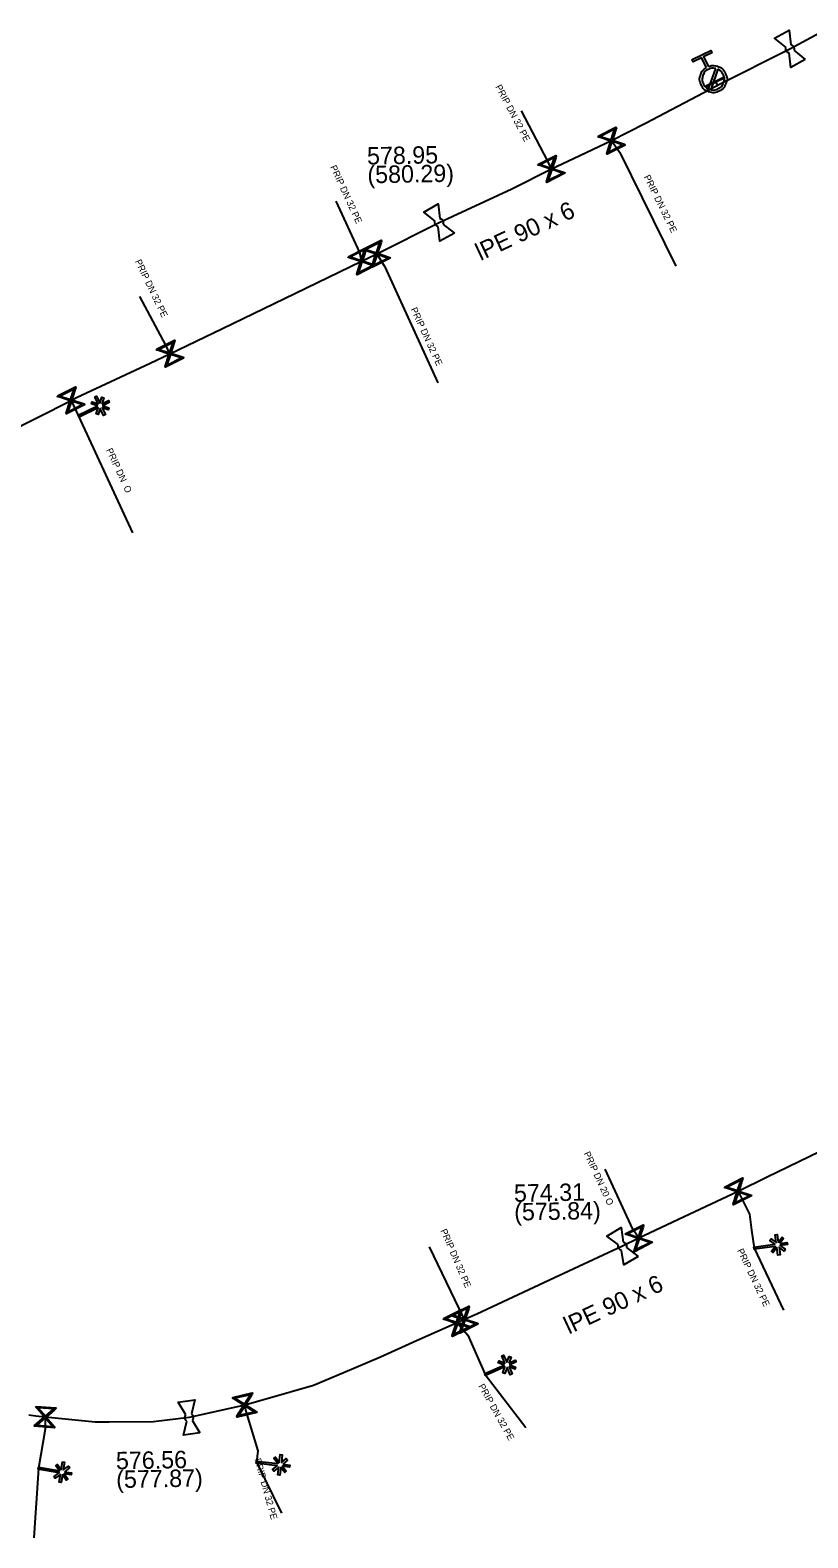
# Model space of a CAD drawing. Extents: x -643842 to -636370, y -1119190 to -1110210.
# Drawn here: x -641197.6 to -641139.4, y -1114190.6 to -1114077.8 of the extents above; entities that cross this region are included whole.
import ezdxf

# ---------------------------------------------------------------- set-up
doc = ezdxf.new("R2010")
doc.units = 0
for name, color, linetype in [('2', 7, 'Continuous'), ('22', 7, 'Continuous'), ('Default', 7, 'Continuous'), ('Level 16', 7, 'Continuous'), ('Level 20', 7, 'Continuous'), ('Level 21', 7, 'Continuous'), ('Level 23', 7, 'Continuous'), ('Level 27', 7, 'Continuous'), ('Level 28', 7, 'Continuous'), ('Level 33', 7, 'Continuous')]:
    doc.layers.add(name, color=color, linetype=linetype)

msp = doc.modelspace()

# ---------------------------------------------------------------- linework, layer by layer
at = {"layer": '2'}
for points in [[(-641192.22, -1114105.75), (-641191.73, -1114105.51), (-641191.66, -1114105.66), (-641192.15, -1114105.89), (-641191.7, -1114106.04), (-641191.75, -1114106.19), (-641192.19, -1114106.04), (-641191.94, -1114106.55), (-641192.08, -1114106.62), (-641192.34, -1114106.1), (-641192.49, -1114106.54), (-641192.64, -1114106.49), (-641192.49, -1114106.05), (-641193.91, -1114106.74), (-641193.98, -1114106.6), (-641192.55, -1114105.91), (-641193, -1114105.76), (-641192.95, -1114105.61), (-641192.5, -1114105.76), (-641192.75, -1114105.24), (-641192.61, -1114105.17), (-641192.36, -1114105.69), (-641192.21, -1114105.25), (-641192.06, -1114105.3), (-641192.22, -1114105.75)], [(-641141.5, -1114168.57), (-641140.97, -1114168.49), (-641140.94, -1114168.65), (-641141.47, -1114168.72), (-641141.1, -1114169), (-641141.19, -1114169.13), (-641141.56, -1114168.85), (-641141.48, -1114169.42), (-641141.64, -1114169.44), (-641141.72, -1114168.86), (-641142, -1114169.24), (-641142.13, -1114169.15), (-641141.85, -1114168.78), (-641143.42, -1114169), (-641143.44, -1114168.85), (-641141.87, -1114168.62), (-641142.25, -1114168.34), (-641142.15, -1114168.21), (-641141.77, -1114168.5), (-641141.85, -1114167.92), (-641141.7, -1114167.9), (-641141.62, -1114168.47), (-641141.34, -1114168.1), (-641141.22, -1114168.19), (-641141.5, -1114168.57)], [(-641161.78, -1114177.51), (-641161.29, -1114177.29), (-641161.22, -1114177.43), (-641161.71, -1114177.65), (-641161.27, -1114177.81), (-641161.33, -1114177.96), (-641161.76, -1114177.79), (-641161.53, -1114178.32), (-641161.67, -1114178.38), (-641161.91, -1114177.85), (-641162.08, -1114178.29), (-641162.23, -1114178.23), (-641162.06, -1114177.8), (-641163.51, -1114178.44), (-641163.57, -1114178.3), (-641162.12, -1114177.66), (-641162.56, -1114177.49), (-641162.5, -1114177.34), (-641162.06, -1114177.51), (-641162.3, -1114176.98), (-641162.16, -1114176.91), (-641161.92, -1114177.44), (-641161.75, -1114177.01), (-641161.61, -1114177.06), (-641161.78, -1114177.51)], [(-641195.01, -1114185.64), (-641194.48, -1114185.73), (-641194.51, -1114185.88), (-641195.04, -1114185.79), (-641194.76, -1114186.17), (-641194.89, -1114186.26), (-641195.16, -1114185.88), (-641195.26, -1114186.45), (-641195.41, -1114186.42), (-641195.31, -1114185.85), (-641195.7, -1114186.12), (-641195.79, -1114185.99), (-641195.41, -1114185.73), (-641196.97, -1114185.46), (-641196.95, -1114185.31), (-641195.38, -1114185.57), (-641195.66, -1114185.19), (-641195.53, -1114185.1), (-641195.25, -1114185.48), (-641195.15, -1114184.91), (-641195, -1114184.93), (-641195.1, -1114185.5), (-641194.72, -1114185.23), (-641194.63, -1114185.36), (-641195.01, -1114185.64)], [(-641178.69, -1114185.07), (-641178.16, -1114185.14), (-641178.18, -1114185.29), (-641178.71, -1114185.23), (-641178.42, -1114185.6), (-641178.54, -1114185.69), (-641178.83, -1114185.33), (-641178.9, -1114185.9), (-641179.05, -1114185.88), (-641178.98, -1114185.3), (-641179.35, -1114185.59), (-641179.45, -1114185.47), (-641179.09, -1114185.19), (-641180.66, -1114185), (-641180.64, -1114184.84), (-641179.06, -1114185.03), (-641179.36, -1114184.66), (-641179.23, -1114184.56), (-641178.94, -1114184.94), (-641178.87, -1114184.35), (-641178.72, -1114184.37), (-641178.78, -1114184.94), (-641178.42, -1114184.66), (-641178.32, -1114184.78), (-641178.69, -1114185.07)]]:
    msp.add_lwpolyline(points, dxfattribs=at)
at = {"layer": 'Default'}
for points in [[(-641140.81, -1114079.5), (-641140.87, -1114079.49), (-641140.91, -1114079.46), (-641140.98, -1114079.41), (-641141.02, -1114079.34), (-641141.06, -1114079.27), (-641141.06, -1114079.19), (-641141.06, -1114079.13), (-641141.04, -1114079.08)], [(-641140.69, -1114078.88), (-641140.63, -1114078.89), (-641140.59, -1114078.92), (-641140.52, -1114078.97), (-641140.48, -1114079.04), (-641140.44, -1114079.11), (-641140.44, -1114079.2), (-641140.44, -1114079.25), (-641140.46, -1114079.3)], [(-641146.84, -1114080.51), (-641146.5, -1114080.38), (-641146.15, -1114080.5), (-641145.76, -1114080.64), (-641145.58, -1114081.01), (-641145.4, -1114081.38), (-641145.53, -1114081.78), (-641145.67, -1114082.17), (-641146.04, -1114082.35), (-641146.41, -1114082.53), (-641146.8, -1114082.4), (-641147.2, -1114082.26), (-641147.38, -1114081.89), (-641147.56, -1114081.52), (-641147.43, -1114081.13), (-641147.31, -1114080.78), (-641147, -1114080.6)], [(-641146.3, -1114080.65), (-641146.58, -1114080.59), (-641146.84, -1114080.72), (-641147.14, -1114080.87), (-641147.25, -1114081.18), (-641147.36, -1114081.5), (-641147.21, -1114081.81), (-641147.08, -1114082.07), (-641146.83, -1114082.19)], [(-641146.66, -1114082.25), (-641146.39, -1114082.31), (-641146.13, -1114082.18), (-641145.82, -1114082.03), (-641145.71, -1114081.71), (-641145.6, -1114081.4), (-641145.75, -1114081.09), (-641145.88, -1114080.83), (-641146.13, -1114080.71)], [(-641167.05, -1114092.5), (-641167.11, -1114092.49), (-641167.15, -1114092.46), (-641167.22, -1114092.41), (-641167.26, -1114092.34), (-641167.3, -1114092.27), (-641167.3, -1114092.19), (-641167.3, -1114092.13), (-641167.28, -1114092.08)], [(-641166.93, -1114091.88), (-641166.87, -1114091.89), (-641166.83, -1114091.92), (-641166.76, -1114091.97), (-641166.72, -1114092.04), (-641166.68, -1114092.11), (-641166.68, -1114092.2), (-641166.68, -1114092.25), (-641166.7, -1114092.3)], [(-641153.22, -1114168.46), (-641153.17, -1114168.47), (-641153.13, -1114168.5), (-641153.05, -1114168.54), (-641153.01, -1114168.61), (-641152.97, -1114168.68), (-641152.97, -1114168.77), (-641152.97, -1114168.82), (-641152.98, -1114168.87)], [(-641153.34, -1114169.08), (-641153.39, -1114169.07), (-641153.43, -1114169.04), (-641153.51, -1114169), (-641153.55, -1114168.93), (-641153.59, -1114168.86), (-641153.59, -1114168.77), (-641153.59, -1114168.72), (-641153.58, -1114168.67)], [(-641185.86, -1114181.85), (-641185.9, -1114181.82), (-641185.93, -1114181.78), (-641185.99, -1114181.71), (-641186, -1114181.63), (-641186.01, -1114181.55), (-641185.98, -1114181.47), (-641185.96, -1114181.42), (-641185.93, -1114181.38)], [(-641185.52, -1114181.31), (-641185.48, -1114181.34), (-641185.45, -1114181.39), (-641185.39, -1114181.45), (-641185.38, -1114181.53), (-641185.37, -1114181.61), (-641185.4, -1114181.69), (-641185.42, -1114181.74), (-641185.45, -1114181.78)]]:
    msp.add_open_spline(points, degree=3, dxfattribs=at)
at = {"layer": 'Level 16'}
for points in [[(-641145.62, -1114081.36), (-641146.96, -1114082.02), (-641147, -1114081.94), (-641145.66, -1114081.28), (-641145.62, -1114081.36)], [(-641155.1, -1114085.73), (-641153.76, -1114085.05), (-641153.73, -1114085.11), (-641153.77, -1114085.23), (-641154.03, -1114086.03), (-641153.11, -1114086.33), (-641153.08, -1114086.39), (-641154.42, -1114087.07), (-641154.45, -1114087.01), (-641154.15, -1114086.09), (-641154.94, -1114085.82), (-641155.07, -1114085.79), (-641155.1, -1114085.73)], [(-641154.91, -1114085.74), (-641154.12, -1114086), (-641153.86, -1114085.21), (-641154.91, -1114085.74)], [(-641153.26, -1114086.38), (-641154.06, -1114086.11), (-641154.33, -1114086.91), (-641153.26, -1114086.38)], [(-641159.6, -1114087.84), (-641158.26, -1114087.16), (-641158.23, -1114087.22), (-641158.27, -1114087.34), (-641158.53, -1114088.14), (-641157.61, -1114088.44), (-641157.58, -1114088.5), (-641158.92, -1114089.18), (-641158.95, -1114089.12), (-641158.65, -1114088.2), (-641159.44, -1114087.93), (-641159.57, -1114087.9), (-641159.6, -1114087.84)], [(-641159.41, -1114087.85), (-641158.62, -1114088.11), (-641158.36, -1114087.32), (-641159.41, -1114087.85)], [(-641157.76, -1114088.49), (-641158.56, -1114088.22), (-641158.83, -1114089.02), (-641157.76, -1114088.49)], [(-641172.66, -1114094.19), (-641171.32, -1114093.51), (-641171.29, -1114093.57), (-641171.33, -1114093.69), (-641171.59, -1114094.49), (-641170.67, -1114094.79), (-641170.64, -1114094.85), (-641171.98, -1114095.53), (-641172.01, -1114095.47), (-641171.71, -1114094.55), (-641172.5, -1114094.28), (-641172.63, -1114094.25), (-641172.66, -1114094.19)], [(-641172.47, -1114094.2), (-641171.68, -1114094.46), (-641171.42, -1114093.67), (-641172.47, -1114094.2)], [(-641173.8, -1114094.75), (-641172.46, -1114094.07), (-641172.43, -1114094.13), (-641172.47, -1114094.25), (-641172.73, -1114095.05), (-641171.81, -1114095.35), (-641171.78, -1114095.41), (-641173.12, -1114096.09), (-641173.15, -1114096.03), (-641172.85, -1114095.11), (-641173.64, -1114094.84), (-641173.77, -1114094.81), (-641173.8, -1114094.75)], [(-641173.61, -1114094.76), (-641172.82, -1114095.02), (-641172.56, -1114094.23), (-641173.61, -1114094.76)], [(-641171.96, -1114095.4), (-641172.76, -1114095.13), (-641173.03, -1114095.93), (-641171.96, -1114095.4)], [(-641170.82, -1114094.84), (-641171.62, -1114094.57), (-641171.89, -1114095.37), (-641170.82, -1114094.84)], [(-641188.13, -1114101.67), (-641186.79, -1114100.99), (-641186.76, -1114101.05), (-641186.8, -1114101.17), (-641187.06, -1114101.97), (-641186.14, -1114102.27), (-641186.11, -1114102.33), (-641187.45, -1114103.01), (-641187.48, -1114102.95), (-641187.18, -1114102.03), (-641187.97, -1114101.76), (-641188.1, -1114101.73), (-641188.13, -1114101.67)], [(-641187.94, -1114101.68), (-641187.15, -1114101.94), (-641186.89, -1114101.15), (-641187.94, -1114101.68)], [(-641186.29, -1114102.32), (-641187.09, -1114102.05), (-641187.36, -1114102.85), (-641186.29, -1114102.32)], [(-641195.53, -1114105.16), (-641194.19, -1114104.48), (-641194.16, -1114104.54), (-641194.2, -1114104.66), (-641194.46, -1114105.46), (-641193.54, -1114105.76), (-641193.51, -1114105.82), (-641194.85, -1114106.5), (-641194.88, -1114106.44), (-641194.58, -1114105.52), (-641195.37, -1114105.25), (-641195.5, -1114105.22), (-641195.53, -1114105.16)], [(-641195.34, -1114105.17), (-641194.55, -1114105.43), (-641194.29, -1114104.64), (-641195.34, -1114105.17)], [(-641193.69, -1114105.81), (-641194.49, -1114105.54), (-641194.76, -1114106.34), (-641193.69, -1114105.81)], [(-641145.64, -1114164.34), (-641144.3, -1114163.66), (-641144.27, -1114163.72), (-641144.31, -1114163.84), (-641144.57, -1114164.64), (-641143.65, -1114164.94), (-641143.62, -1114165), (-641144.96, -1114165.68), (-641144.99, -1114165.62), (-641144.69, -1114164.7), (-641145.48, -1114164.43), (-641145.61, -1114164.4), (-641145.64, -1114164.34)], [(-641145.45, -1114164.35), (-641144.66, -1114164.61), (-641144.4, -1114163.82), (-641145.45, -1114164.35)], [(-641143.8, -1114164.99), (-641144.6, -1114164.72), (-641144.87, -1114165.52), (-641143.8, -1114164.99)], [(-641153.06, -1114167.84), (-641151.72, -1114167.16), (-641151.69, -1114167.22), (-641151.73, -1114167.34), (-641151.99, -1114168.14), (-641151.07, -1114168.44), (-641151.04, -1114168.5), (-641152.38, -1114169.18), (-641152.41, -1114169.12), (-641152.11, -1114168.2), (-641152.9, -1114167.93), (-641153.03, -1114167.9), (-641153.06, -1114167.84)], [(-641152.87, -1114167.85), (-641152.08, -1114168.11), (-641151.82, -1114167.32), (-641152.87, -1114167.85)], [(-641151.22, -1114168.49), (-641152.02, -1114168.22), (-641152.29, -1114169.02), (-641151.22, -1114168.49)], [(-641166.66, -1114174.18), (-641165.32, -1114173.5), (-641165.29, -1114173.56), (-641165.33, -1114173.68), (-641165.59, -1114174.48), (-641164.67, -1114174.78), (-641164.64, -1114174.84), (-641165.98, -1114175.52), (-641166.01, -1114175.46), (-641165.71, -1114174.54), (-641166.5, -1114174.27), (-641166.63, -1114174.24), (-641166.66, -1114174.18)], [(-641166.47, -1114174.19), (-641165.68, -1114174.45), (-641165.42, -1114173.66), (-641166.47, -1114174.19)], [(-641166.1, -1114173.93), (-641164.76, -1114173.25), (-641164.73, -1114173.31), (-641164.77, -1114173.43), (-641165.03, -1114174.23), (-641164.11, -1114174.53), (-641164.08, -1114174.59), (-641165.42, -1114175.27), (-641165.45, -1114175.21), (-641165.15, -1114174.29), (-641165.94, -1114174.02), (-641166.07, -1114173.99), (-641166.1, -1114173.93)], [(-641165.91, -1114173.94), (-641165.12, -1114174.2), (-641164.86, -1114173.41), (-641165.91, -1114173.94)], [(-641164.82, -1114174.83), (-641165.62, -1114174.56), (-641165.89, -1114175.36), (-641164.82, -1114174.83)], [(-641164.26, -1114174.58), (-641165.06, -1114174.31), (-641165.33, -1114175.11), (-641164.26, -1114174.58)], [(-641182.43, -1114180.09), (-641180.97, -1114179.75), (-641180.95, -1114179.81), (-641181.03, -1114179.92), (-641181.47, -1114180.63), (-641180.64, -1114181.15), (-641180.63, -1114181.21), (-641182.09, -1114181.55), (-641182.11, -1114181.49), (-641181.59, -1114180.66), (-641182.3, -1114180.22), (-641182.42, -1114180.15), (-641182.43, -1114180.09)], [(-641197.14, -1114180.75), (-641195.65, -1114180.86), (-641195.65, -1114180.92), (-641195.75, -1114181), (-641196.39, -1114181.55), (-641195.75, -1114182.29), (-641195.76, -1114182.35), (-641197.25, -1114182.24), (-641197.25, -1114182.18), (-641196.51, -1114181.54), (-641197.06, -1114180.91), (-641197.15, -1114180.81), (-641197.14, -1114180.75)], [(-641196.99, -1114180.85), (-641196.44, -1114181.49), (-641195.81, -1114180.94), (-641196.99, -1114180.85)], [(-641182.26, -1114180.14), (-641181.54, -1114180.59), (-641181.1, -1114179.88), (-641182.26, -1114180.14)], [(-641180.8, -1114181.15), (-641181.52, -1114180.71), (-641181.96, -1114181.42), (-641180.8, -1114181.15)], [(-641195.9, -1114182.25), (-641196.45, -1114181.61), (-641197.09, -1114182.16), (-641195.9, -1114182.25)]]:
    msp.add_lwpolyline(points, dxfattribs=at)
at = {"layer": 'Level 21'}
for points in [[(-641199.49, -1114108.02), (-641194.52, -1114105.49), (-641194.11, -1114105.28), (-641188.6, -1114102.7), (-641187.12, -1114102), (-641183.19, -1114100.11), (-641177.78, -1114097.5), (-641172.79, -1114095.08), (-641172.38, -1114094.88), (-641171.65, -1114094.52), (-641166.99, -1114092.19), (-641161.56, -1114089.66), (-641158.59, -1114088.17), (-641156.94, -1114087.4), (-641154.09, -1114086.06), (-641151.56, -1114084.74), (-641146.24, -1114081.96), (-641146.17, -1114081.93), (-641146.11, -1114081.89), (-641140.75, -1114079.19), (-641138.21, -1114077.83)], [(-641136.93, -1114160.94), (-641142.45, -1114163.61), (-641144.63, -1114164.67), (-641147.85, -1114166.19), (-641152.05, -1114168.17), (-641153.28, -1114168.77), (-641158.72, -1114171.31), (-641164.16, -1114173.85), (-641165.09, -1114174.26), (-641165.65, -1114174.51), (-641168.68, -1114175.86), (-641171.38, -1114177.07), (-641174.18, -1114178.26), (-641176.38, -1114179.2), (-641179.86, -1114180.18), (-641181.53, -1114180.65), (-641185.69, -1114181.58), (-641188.35, -1114181.91), (-641191.68, -1114181.93), (-641192.71, -1114181.93), (-641196.45, -1114181.55), (-641197.16, -1114181.48), (-641197.67, -1114181.42)]]:
    msp.add_lwpolyline(points, dxfattribs=at)
at = {"layer": 'Level 23'}
for points in [[(-641146.48, -1114081.45), (-641146.4, -1114081.55), (-641146.31, -1114081.65), (-641146.24, -1114081.79), (-641146.17, -1114081.93)], [(-641158.85, -1114087.59), (-641160.83, -1114083.84)], [(-641154.09, -1114086.06), (-641153.48, -1114086.95)], [(-641153.48, -1114086.95), (-641149.29, -1114095.46)], [(-641158.59, -1114088.17), (-641158.85, -1114087.59)], [(-641172.91, -1114094.44), (-641172.91, -1114094.44), (-641174.68, -1114090.59)], [(-641172.79, -1114095.08), (-641172.91, -1114094.44)], [(-641171.65, -1114094.52), (-641171.06, -1114095.51)], [(-641171.06, -1114095.51), (-641167.08, -1114104.17)], [(-641187.42, -1114101.35), (-641189.37, -1114097.72)], [(-641187.12, -1114102), (-641187.42, -1114101.35)], [(-641194.52, -1114105.49), (-641193.95, -1114106.67), (-641193.95, -1114106.67)], [(-641193.95, -1114106.67), (-641189.92, -1114115.39)], [(-641152.5, -1114167.49), (-641154.57, -1114163)], [(-641144.63, -1114164.67), (-641143.78, -1114166.37), (-641143.62, -1114167.58), (-641143.43, -1114168.92)], [(-641152.05, -1114168.17), (-641152.5, -1114167.49)], [(-641165.5, -1114173.42), (-641167.7, -1114168.82)], [(-641143.43, -1114168.92), (-641141.22, -1114173.55)], [(-641165.09, -1114174.26), (-641165.5, -1114173.42)], [(-641165.65, -1114174.51), (-641164.85, -1114175.42), (-641163.54, -1114178.37)], [(-641163.54, -1114178.37), (-641160.51, -1114182.33)], [(-641181.53, -1114180.65), (-641181.47, -1114181.04), (-641180.55, -1114184.07), (-641180.65, -1114184.92)], [(-641196.45, -1114181.55), (-641196.46, -1114182.45), (-641196.96, -1114185.38)], [(-641196.96, -1114185.38), (-641197.31, -1114190.59)], [(-641180.65, -1114184.92), (-641178.78, -1114188.75)]]:
    msp.add_lwpolyline(points, dxfattribs=at)
at = {"layer": 'Level 28'}
for points in [[(-641141.04, -1114079.08), (-641141.9, -1114078.4), (-641140.81, -1114077.79), (-641140.69, -1114078.88)], [(-641140.46, -1114079.3), (-641139.6, -1114079.98)], [(-641139.6, -1114079.98), (-641140.69, -1114080.59), (-641140.81, -1114079.5)], [(-641167.28, -1114092.08), (-641168.14, -1114091.4), (-641167.05, -1114090.79), (-641166.93, -1114091.88)], [(-641165.84, -1114092.98), (-641166.93, -1114093.59), (-641167.05, -1114092.5)], [(-641166.7, -1114092.3), (-641165.84, -1114092.98)], [(-641153.58, -1114168.67), (-641154.45, -1114168.01), (-641153.38, -1114167.38), (-641153.22, -1114168.46)], [(-641152.11, -1114169.53), (-641153.18, -1114170.16), (-641153.34, -1114169.08)], [(-641152.98, -1114168.87), (-641152.11, -1114169.53)], [(-641185.93, -1114181.38), (-641186.5, -1114180.44), (-641185.26, -1114180.25), (-641185.52, -1114181.31)], [(-641184.88, -1114182.72), (-641186.12, -1114182.91), (-641185.86, -1114181.85)], [(-641185.45, -1114181.78), (-641184.88, -1114182.72)]]:
    msp.add_lwpolyline(points, dxfattribs=at)
at = {"layer": 'Level 33'}
for points in [[(-641147, -1114080.6), (-641147.36, -1114079.86), (-641147.98, -1114080.16), (-641148.06, -1114080), (-641146.66, -1114079.31), (-641146.58, -1114079.48), (-641147.2, -1114079.78), (-641146.84, -1114080.51)], [(-641146.83, -1114082.19), (-641146.3, -1114080.65)], [(-641146.13, -1114080.71), (-641146.66, -1114082.25)]]:
    msp.add_lwpolyline(points, dxfattribs=at)

# ---------------------------------------------------------------- texts
at = {"layer": '22'}
for s, rotation, p in [('PRIP DN 32 PE', 297.9507, (-641162.8, -1114082.03)), ('PRIP DN 32 PE', 294.6843, (-641175.15, -1114088.03)), ('PRIP DN 32 PE', 296.1875, (-641151.69, -1114088.77)), ('PRIP DN 32 PE', 295.5974, (-641189.75, -1114095.09)), ('PRIP DN 32 PE', 294.6446, (-641169.13, -1114098.67)), ('PRIP DN  O', 294.7994, (-641191.91, -1114109.2)), ('PRIP DN 20 O', 294.6659, (-641156.18, -1114161.82)), ('PRIP DN 32 PE', 293.4153, (-641166.9, -1114167.6)), ('PRIP DN 32 PE', 295.491, (-641144.71, -1114169.09)), ('PRIP DN 32 PE', 299.1776, (-641164.07, -1114179.23)), ('PRIP DN 32 PE', 285.4154, (-641180.81, -1114184.71))]:
    msp.add_text(s, height=0.5, rotation=rotation, dxfattribs=at).set_placement(p)
at = {"layer": 'Level 20'}
for rotation, p in [(24.9822, (-641163.89, -1114095.07)), (25.0284, (-641157.28, -1114175.38))]:
    msp.add_text('lPE 90 x 6', height=1.3, rotation=rotation, dxfattribs=at).set_placement(p)
at = {"layer": 'Level 27'}
for s, p in [('578.95', (-641172.37, -1114087.85)), ('(580.29)', (-641172.34, -1114089.25)), ('574.31', (-641161.38, -1114165.45)), ('(575.84)', (-641161.36, -1114166.85)), ('576.56', (-641191.15, -1114185.46)), ('(577.87)', (-641191.13, -1114186.86))]:
    msp.add_text(s, height=1.3, rotation=1, dxfattribs=at).set_placement(p)

doc.saveas('drawing.dxf')
